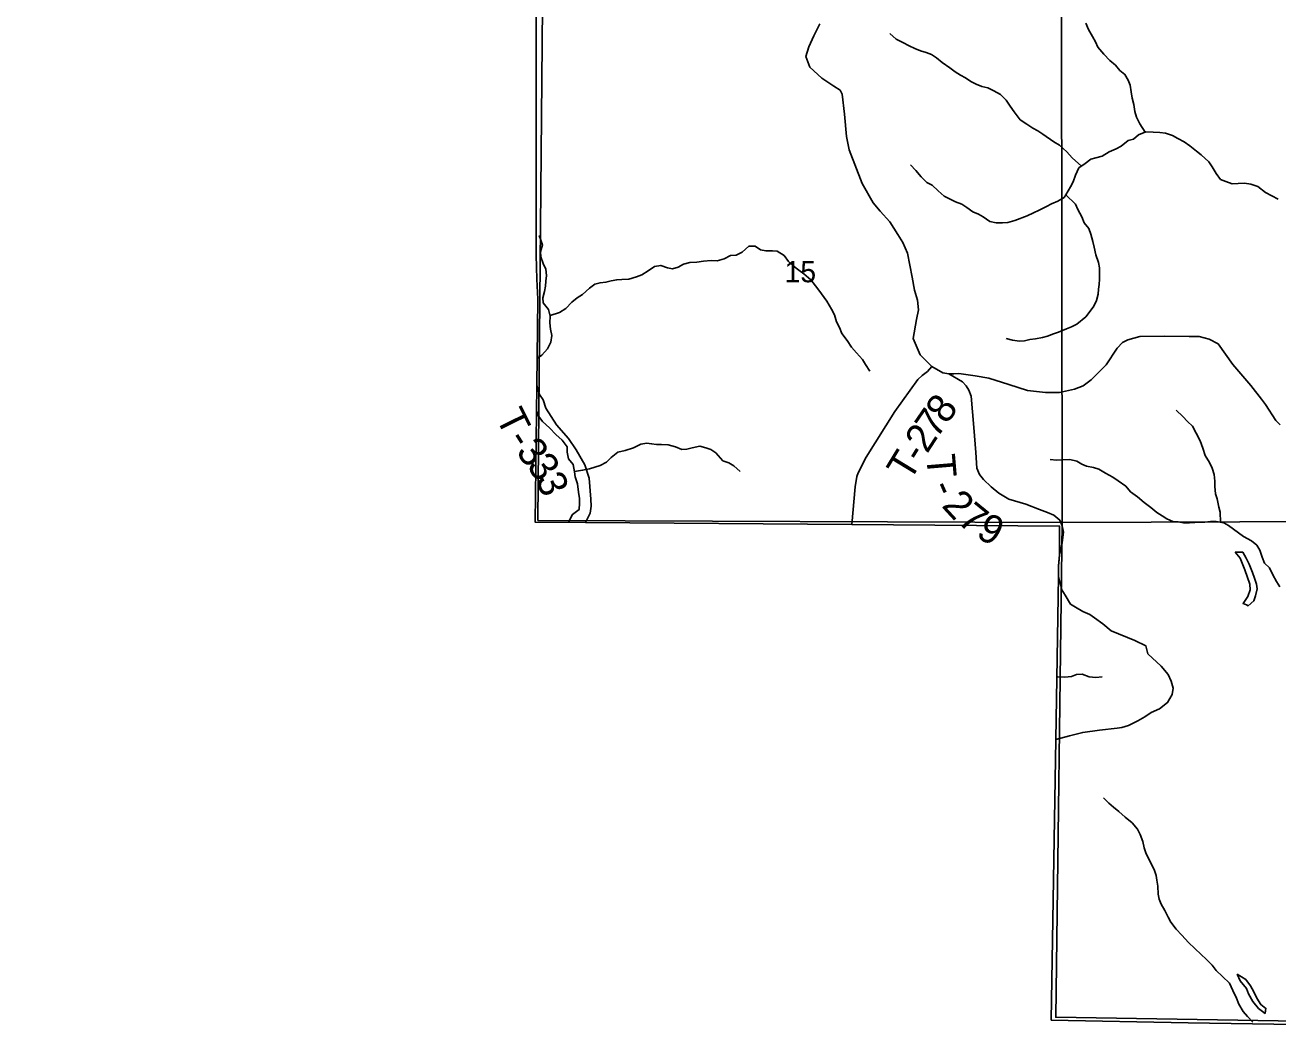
# Model space of a CAD drawing. Extents: x 2043100 to 2470832, y 443715 to 810583.
# Drawn here: x 2269120 to 2282180, y 585100 to 595536 of the extents above; entities that cross this region are included whole.
import ezdxf

# ---------------------------------------------------------------- set-up
doc = ezdxf.new("R2010")
doc.units = 0
for name, color, linetype in [('GM_X_Adjacent_County', 7, 'Continuous'), ('GM_X_County', 7, 'Continuous'), ('GM_X_Minor_Lake', 7, 'Continuous'), ('GM_X_Minor_River', 7, 'Continuous'), ('GM_X_Section', 7, 'Continuous'), ('GM_X_Section_Text', 7, 'Continuous'), ('GM_X_Township', 7, 'Continuous'), ('GM_X_Township_Road', 7, 'Continuous'), ('GM_X_Township_Road_Text', 7, 'Continuous')]:
    doc.layers.add(name, color=color, linetype=linetype)

msp = doc.modelspace()

# ---------------------------------------------------------------- linework, layer by layer
at = {"layer": 'GM_X_Adjacent_County'}
msp.add_lwpolyline([(2265161, 595809), (2271280, 595729), (2274119, 595698), (2274447, 595694), (2274448, 593137), (2274456, 592887), (2274465, 592679), (2274454, 591777), (2274436, 590354), (2274962, 590350), (2277738, 590328), (2279903, 590312), (2279903, 590011), (2279892, 589896), (2279892, 589787), (2279865, 588085), (2279817, 585160), (2281245, 585133), (2282808, 585107)], dxfattribs=at)
at = {"layer": 'GM_X_County'}
msp.add_lwpolyline([(2282808, 585107), (2281245, 585133), (2279817, 585160), (2279865, 588085), (2279892, 589787), (2279892, 589896), (2279903, 590011), (2279903, 590312), (2277738, 590328), (2274962, 590350), (2274436, 590354), (2274454, 591777), (2274465, 592679), (2274456, 592887), (2274448, 593137), (2274447, 595694), (2274119, 595698), (2271280, 595729), (2265161, 595809)], dxfattribs=at)
at = {"layer": 'GM_X_Minor_Lake'}
for points in [[(2281733, 590041), (2281786, 589977), (2281813, 589907), (2281836, 589856), (2281887, 589706), (2281890, 589648), (2281867, 589579), (2281816, 589505), (2281851, 589489)], [(2281851, 589489), (2281870, 589481), (2281927, 589534), (2281945, 589584), (2281962, 589657), (2281957, 589707), (2281937, 589768), (2281914, 589826), (2281879, 589914), (2281848, 589976), (2281812, 590040), (2281733, 590041)], [(2281755, 585640), (2281786, 585571), (2281851, 585489), (2281874, 585435), (2281919, 585354), (2281978, 585282), (2282046, 585231), (2282051, 585261)], [(2282051, 585261), (2282054, 585283), (2282001, 585323), (2281959, 585388), (2281928, 585454), (2281895, 585518), (2281844, 585583), (2281755, 585640)]]:
    msp.add_lwpolyline(points, dxfattribs=at)
at = {"layer": 'GM_X_Minor_River'}
for points in [[(2280797, 594419), (2280741, 594505), (2280705, 594575), (2280688, 594635), (2280676, 594709), (2280661, 594775), (2280651, 594839), (2280638, 594909), (2280620, 594963), (2280584, 595021), (2280533, 595063), (2280485, 595117), (2280428, 595166), (2280366, 595234), (2280301, 595306), (2280277, 595362), (2280246, 595415), (2280204, 595489), (2280177, 595557)], [(2280131, 594066), (2280036, 594150), (2279979, 594214), (2279903, 594282), (2279844, 594317), (2279728, 594397), (2279677, 594432), (2279625, 594460), (2279561, 594502), (2279494, 594549), (2279431, 594631), (2279389, 594691), (2279346, 594753), (2279288, 594812), (2279217, 594850), (2279155, 594880), (2279093, 594897), (2279033, 594919), (2278980, 594949), (2278924, 594984), (2278872, 595012), (2278815, 595048), (2278761, 595091), (2278678, 595147), (2278620, 595193), (2278569, 595228), (2278513, 595250), (2278453, 595268), (2278395, 595291), (2278334, 595319), (2278270, 595354), (2278201, 595390), (2278135, 595448)], [(2279968, 593766), (2280018, 593850), (2280046, 593902), (2280069, 593972), (2280103, 594047), (2280171, 594093), (2280229, 594136), (2280281, 594152), (2280347, 594170), (2280422, 594213), (2280494, 594244), (2280546, 594272), (2280618, 594332), (2280674, 594347), (2280726, 594393), (2280804, 594422), (2280878, 594420), (2280950, 594417), (2281007, 594409), (2281081, 594384), (2281137, 594352), (2281202, 594320), (2281262, 594277), (2281329, 594221), (2281381, 594183), (2281460, 594110), (2281494, 594058), (2281535, 593988), (2281581, 593926), (2281635, 593904), (2281702, 593881), (2281766, 593885), (2281832, 593888), (2281898, 593878), (2281969, 593851), (2282049, 593791)], [(2278699, 593751), (2278637, 593809), (2278576, 593865), (2278520, 593896), (2278459, 593954), (2278405, 594020), (2278350, 594077)], [(2279968, 593766), (2279953, 593738), (2279886, 593700), (2279819, 593673), (2279767, 593645), (2279691, 593606), (2279630, 593579), (2279566, 593548), (2279438, 593499), (2279365, 593478), (2279309, 593473), (2279242, 593475), (2279176, 593486), (2279108, 593535), (2279057, 593565), (2279001, 593590), (2278938, 593632), (2278886, 593669), (2278820, 593692), (2278699, 593751)], [(2279968, 593766), (2280071, 593668), (2280094, 593612), (2280134, 593538), (2280161, 593473), (2280208, 593413), (2280231, 593355), (2280249, 593279), (2280264, 593221), (2280283, 593139), (2280310, 593060), (2280321, 593006), (2280321, 592956), (2280320, 592885), (2280315, 592831), (2280309, 592781), (2280304, 592729), (2280287, 592663), (2280259, 592604), (2280224, 592554), (2280176, 592495), (2280083, 592416), (2280027, 592388), (2279974, 592367), (2279892, 592334), (2279840, 592317), (2279778, 592293), (2279724, 592278), (2279653, 592265), (2279595, 592257), (2279537, 592244), (2279485, 592241), (2279413, 592251), (2279346, 592268)], [(2282182, 593719), (2282049, 593791)], [(2274478, 593340), (2274513, 593243), (2274494, 593170), (2274497, 593120), (2274521, 593050), (2274548, 592989), (2274555, 592923), (2274550, 592865), (2274546, 592814), (2274535, 592758), (2274516, 592690), (2274522, 592640), (2274577, 592570), (2274594, 592502), (2274589, 592430), (2274597, 592364), (2274612, 592298), (2274599, 592228), (2274564, 592160), (2274508, 592093), (2274462, 592062)], [(2274593, 592507), (2274691, 592540), (2274757, 592582), (2274818, 592645), (2274876, 592690), (2274931, 592728), (2275005, 592793), (2275060, 592834), (2275114, 592849), (2275174, 592855), (2275230, 592868), (2275288, 592881), (2275340, 592883), (2275414, 592886), (2275492, 592909), (2275548, 592932), (2275615, 592974), (2275681, 593017), (2275747, 593030), (2275817, 593005), (2275869, 592993), (2275929, 593010), (2275985, 593044), (2276051, 593061), (2276121, 593062), (2276193, 593075), (2276273, 593082), (2276335, 593078), (2276406, 593097), (2276472, 593132), (2276532, 593135), (2276596, 593169), (2276663, 593230), (2276731, 593231), (2276786, 593193), (2276840, 593182), (2276910, 593181), (2276960, 593177), (2277031, 593134), (2277077, 593070), (2277128, 593027), (2277184, 592979), (2277239, 592942), (2277310, 592879), (2277385, 592785), (2277423, 592734), (2277478, 592658), (2277525, 592573), (2277558, 592513), (2277577, 592441), (2277610, 592383), (2277634, 592319), (2277689, 592248), (2277734, 592178), (2277785, 592117), (2277850, 592049), (2277880, 591996), (2277925, 591928)], [(2274455, 591510), (2274465, 591468), (2274514, 591402), (2274587, 591337), (2274652, 591267), (2274719, 591206), (2274769, 591138), (2274772, 591084), (2274785, 591012), (2274834, 590953), (2274848, 590877), (2274855, 590825), (2274880, 590753), (2274889, 590667), (2274898, 590601), (2274898, 590551), (2274895, 590483), (2274825, 590434), (2274785, 590352)], [(2281580, 590352), (2281579, 590456), (2281564, 590510), (2281547, 590597), (2281528, 590649), (2281522, 590723), (2281521, 590779), (2281514, 590849), (2281493, 590915), (2281467, 590973), (2281422, 591047), (2281397, 591123), (2281368, 591202), (2281327, 591282), (2281290, 591352), (2281238, 591403), (2281187, 591455), (2281118, 591520)], [(2274848, 590880), (2274932, 590894), (2275002, 590907), (2275060, 590925), (2275114, 590944), (2275180, 590979), (2275231, 591027), (2275300, 591082), (2275374, 591101), (2275462, 591128), (2275538, 591167), (2275600, 591177), (2275650, 591170), (2275702, 591161), (2275754, 591161), (2275822, 591158), (2275900, 591139), (2275965, 591109), (2276017, 591112), (2276075, 591129), (2276152, 591145), (2276215, 591126), (2276267, 591109), (2276321, 591075), (2276394, 590992), (2276455, 590972), (2276509, 590939), (2276574, 590880)], [(2282200, 589679), (2282163, 589733), (2282128, 589805), (2282090, 589876), (2282039, 589924), (2282016, 589986), (2281991, 590060), (2281959, 590113), (2281904, 590159), (2281820, 590202), (2281769, 590241), (2281717, 590281), (2281664, 590318), (2281614, 590346), (2281536, 590359), (2281478, 590360), (2281418, 590354), (2281366, 590351), (2281312, 590349), (2281258, 590344), (2281196, 590347), (2281141, 590355), (2281085, 590360), (2281023, 590387), (2280973, 590419), (2280918, 590454), (2280853, 590506), (2280785, 590557), (2280714, 590618), (2280643, 590668), (2280595, 590727), (2280514, 590784), (2280460, 590822), (2280381, 590863), (2280311, 590904), (2280258, 590922), (2280184, 590935), (2280134, 590957), (2280083, 590990), (2280009, 591005), (2279923, 591002), (2279871, 591000), (2279805, 591005)], [(2279886, 588740), (2279959, 588735), (2280027, 588742), (2280079, 588763), (2280139, 588767), (2280211, 588740), (2280281, 588733), (2280349, 588740)], [(2281918, 585138), (2281863, 585197), (2281816, 585250), (2281771, 585326), (2281746, 585390), (2281711, 585470), (2281674, 585547), (2281602, 585615), (2281537, 585678), (2281494, 585732), (2281433, 585795), (2281381, 585843), (2281312, 585908), (2281247, 585969), (2281178, 586045), (2281118, 586110), (2281063, 586182), (2281034, 586235), (2280999, 586303), (2280961, 586371), (2280940, 586423), (2280931, 586475), (2280928, 586557), (2280916, 586619), (2280909, 586669), (2280893, 586721), (2280862, 586788), (2280827, 586852), (2280802, 586906), (2280786, 586958), (2280771, 587022), (2280742, 587097), (2280717, 587153), (2280659, 587217), (2280586, 587278), (2280521, 587335), (2280467, 587381), (2280416, 587422), (2280361, 587478)]]:
    msp.add_lwpolyline(points, dxfattribs=at)
at = {"layer": 'GM_X_Section'}
for points in [[(2274515, 595729), (2279924, 595679), (2279931, 590350), (2274466, 590370)], [(2285527, 595624), (2285489, 590369), (2279931, 590350), (2279924, 595679)], [(2279931, 590350), (2285489, 590369), (2285341, 585100), (2279863, 585191)]]:
    msp.add_lwpolyline(points, close=True, dxfattribs=at)
at = {"layer": 'GM_X_Township'}
msp.add_lwpolyline([(2282808, 585107), (2281245, 585133), (2279817, 585160), (2279865, 588085), (2279892, 589787), (2279892, 589896), (2279903, 590011), (2279903, 590312), (2277738, 590328), (2274962, 590350), (2274436, 590354), (2274454, 591777), (2274465, 592679), (2274456, 592887), (2274448, 593137), (2274447, 595694), (2274119, 595698), (2271280, 595729), (2265161, 595809)], dxfattribs=at)
at = {"layer": 'GM_X_Township_Road'}
for points in [[(2277406, 595548), (2277343, 595423), (2277289, 595309), (2277260, 595208), (2277299, 595096), (2277426, 594983), (2277551, 594900), (2277617, 594856), (2277636, 594816), (2277663, 594606), (2277681, 594374), (2277710, 594236), (2277847, 593884), (2277961, 593681), (2278033, 593595), (2278134, 593484), (2278217, 593351), (2278268, 593269), (2278317, 593158), (2278368, 592908), (2278391, 592770), (2278422, 592667), (2278433, 592565), (2278413, 592467), (2278376, 592267), (2278450, 592097), (2278573, 591976), (2278685, 591908), (2278749, 591898), (2278801, 591900), (2278801, 591900)], [(2278801, 591900), (2278853, 591902), (2279022, 591879), (2279166, 591854), (2279373, 591788), (2279569, 591727), (2279758, 591704), (2279902, 591705), (2280058, 591738), (2280150, 591773), (2280233, 591836), (2280388, 591994), (2280505, 592167), (2280561, 592225), (2280615, 592254), (2280741, 592288), (2280993, 592292), (2281254, 592288), (2281358, 592287), (2281464, 592261), (2281558, 592212), (2281710, 591995), (2281898, 591779), (2282007, 591634), (2282051, 591580), (2282156, 591413), (2282203, 591369)], [(2278573, 591976), (2278525, 591924), (2278471, 591882), (2278425, 591839), (2278185, 591508), (2277888, 591029), (2277803, 590866), (2277789, 590828), (2277774, 590722), (2277738, 590328)], [(2279945, 590247), (2279929, 590315), (2279905, 590373), (2279845, 590426), (2279779, 590452), (2279695, 590486), (2279553, 590539), (2279374, 590593), (2279270, 590656), (2279189, 590722), (2279109, 590797), (2279070, 590849), (2279042, 590916), (2279029, 591078), (2279011, 591340), (2278983, 591665), (2278959, 591729), (2278930, 591775), (2278892, 591815), (2278749, 591898)], [(2274962, 590350), (2275012, 590446), (2275022, 590520), (2275019, 590594), (2275001, 590813), (2274955, 590952), (2274865, 591107), (2274785, 591226), (2274659, 591368), (2274549, 591542), (2274520, 591629), (2274482, 591683), (2274454, 591777)], [(2279895, 589925), (2279903, 590011), (2279929, 590136), (2279945, 590247), (2279945, 590247)], [(2279865, 588085), (2280007, 588126), (2280145, 588160), (2280321, 588184), (2280505, 588205), (2280553, 588211), (2280623, 588232), (2280719, 588280), (2280791, 588321), (2280859, 588369), (2280945, 588406), (2281030, 588472), (2281078, 588554), (2281089, 588620), (2281067, 588694), (2281036, 588764), (2280964, 588851), (2280823, 588980), (2280801, 589064), (2280688, 589119), (2280440, 589219), (2280353, 589293), (2280269, 589354), (2280219, 589391), (2280145, 589422), (2280069, 589467), (2280019, 589499), (2279961, 589591), (2279926, 589648), (2279892, 589787), (2279892, 589896), (2279895, 589925)]]:
    msp.add_lwpolyline(points, dxfattribs=at)

# ---------------------------------------------------------------- texts
at = {"layer": 'GM_X_Section_Text'}
msp.add_text('15', height=220.8, rotation=0, dxfattribs=at).set_placement((2277037, 592854))
at = {"layer": 'GM_X_Township_Road_Text'}
for s, rotation, p in [('8', 53.8035, (2278725, 591364)), ('T', 296.36, (2274022, 591447)), ('7', 55.4684, (2278622, 591214)), ('2', 57.0778, (2278523, 591060)), ('-', 302.5035, (2274139, 591215)), ('3', 309.5188, (2274228, 591079)), ('T', 58.6724, (2278342, 590766)), ('-', 58.2437, (2278459, 590957)), ('3', 304.816, (2274342, 590941)), ('T', 274.8142, (2278513, 591050)), ('3', 290.8021, (2274439, 590807)), ('-', 293.642, (2278558, 590722)), ('2', 312.5948, (2278666, 590519)), ('7', 320.9284, (2278826, 590351)), ('9', 331.8468, (2279021, 590200))]:
    msp.add_text(s, height=300, rotation=rotation, dxfattribs=at).set_placement(p)

doc.saveas('drawing.dxf')
